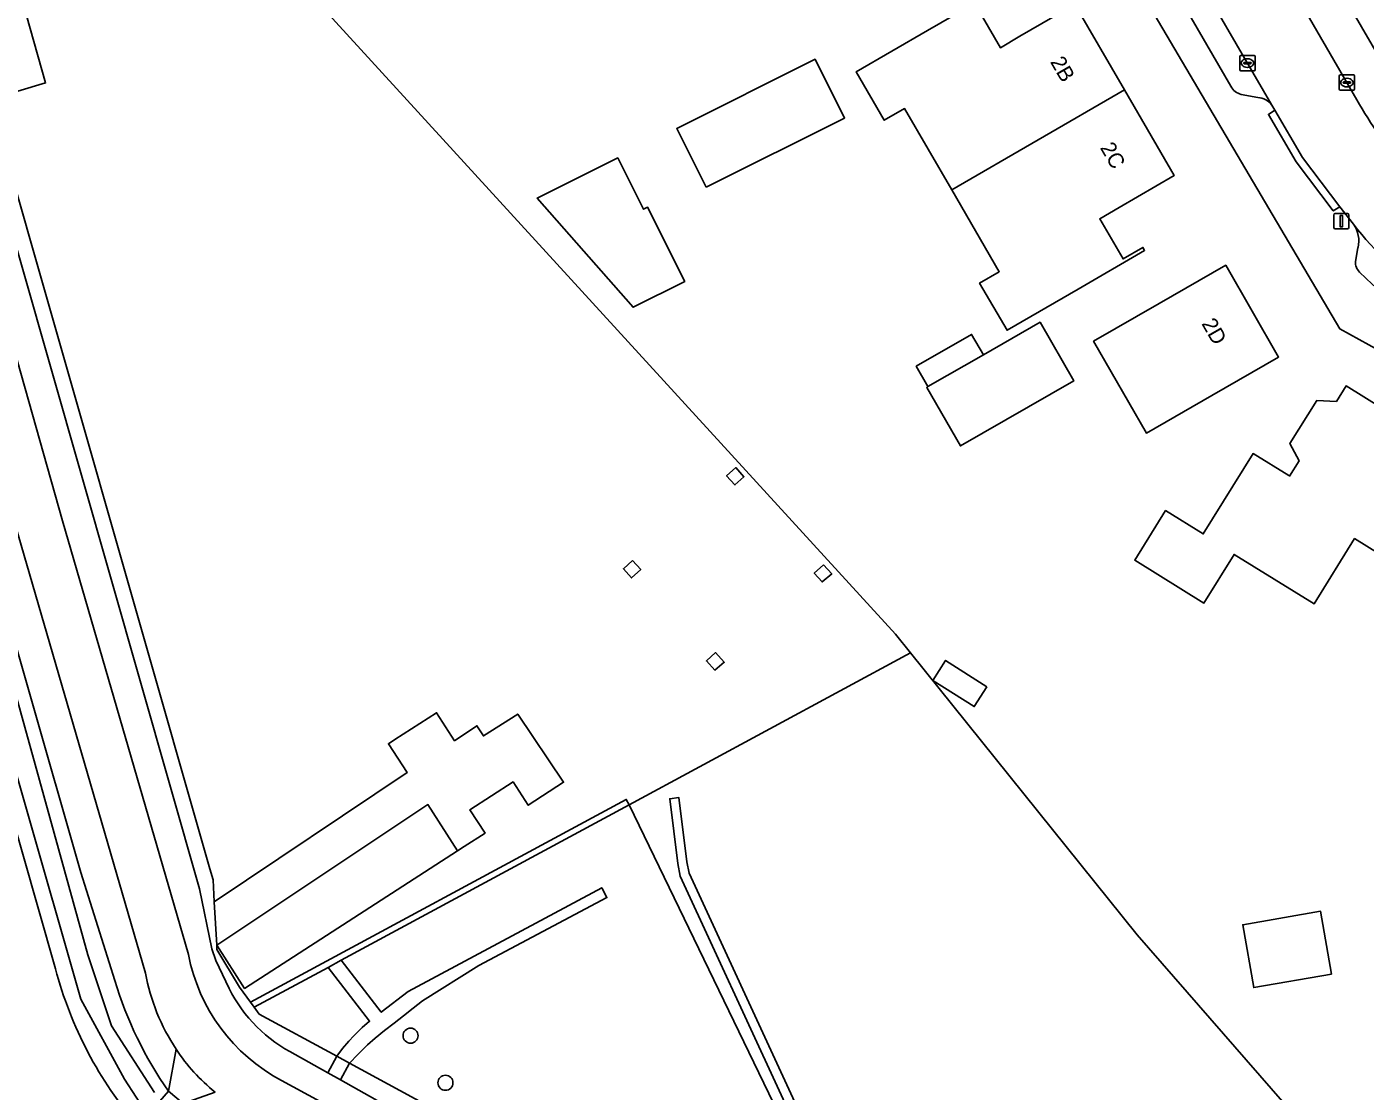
# Model space of a CAD drawing. Extents: x 157320 to 158835, y 386650 to 388491.
# Drawn here: x 157506.5 to 157593.5, y 387523.2 to 387592.4 of the extents above; entities that cross this region are included whole.
import ezdxf

# ---------------------------------------------------------------- set-up
doc = ezdxf.new("R2010")
doc.units = 0
for name, color, linetype in [('IMGEO_Boom', 7, 'Continuous'), ('IMGEO_Dek', 7, 'Continuous'), ('IMGEO_Erf', 7, 'Continuous'), ('IMGEO_Fietspad_gesloten', 7, 'Continuous'), ('IMGEO_Groenvoorziening', 7, 'Continuous'), ('IMGEO_Haag', 7, 'Continuous'), ('IMGEO_Hoogspanningsmast', 7, 'Continuous'), ('IMGEO_Kolk', 7, 'Continuous'), ('IMGEO_Lichtmast', 7, 'Continuous'), ('IMGEO_Oever', 7, 'Continuous'), ('IMGEO_Pand', 7, 'Continuous'), ('IMGEO_Pand_nummerreeks', 7, 'Continuous'), ('IMGEO_Parkeervlak_open', 7, 'Continuous'), ('IMGEO_Rijbaan_lokaal_open', 7, 'Continuous'), ('IMGEO_Voetpad_halfverhard', 7, 'Continuous'), ('IMGEO_Voetpad_open', 7, 'Continuous'), ('IMGEO_Waterloop', 7, 'Continuous')]:
    doc.layers.add(name, color=color, linetype=linetype)

msp = doc.modelspace()

# ---------------------------------------------------------------- linework, layer by layer
at = {"layer": 'IMGEO_Boom'}
for centre in [(157531.423, 387526.785), (157533.692, 387523.72)]:
    msp.add_circle(centre, 0.489, dxfattribs=at)
at = {"layer": 'IMGEO_Dek'}
msp.add_lwpolyline([(157516.641, 387522.378), (157515.678, 387523.169), (157513.711, 387520.886), (157514.654, 387520.087)], close=True, dxfattribs=at)
at = {"layer": 'IMGEO_Erf'}
for points in [[(157691.95, 387619.773), (157696.06, 387616.975), (157697.238, 387618.697), (157707.692, 387624.565), (157709.303, 387625.45), (157695.172, 387652.085), (157692.4, 387657.299), (157692.336, 387657.419), (157689.915, 387661.997), (157689.894, 387662.037), (157688.503, 387664.651), (157680.127, 387680.393), (157678.819, 387682.868), (157676.207, 387683.552), (157665.792, 387678.165), (157639.374, 387664.995), (157633.991, 387662.311), (157634.079, 387662.144), (157617.129, 387653.586), (157570.984, 387630.438), (157573.399, 387626.195), (157573.576, 387626.3), (157595.2, 387589.106)], [(157615.927, 387559.839), (157611.374, 387562.193), (157605.111, 387565.47), (157601.282, 387567.578), (157591.851, 387572.768), (157565.719, 387617.13), (157560.875, 387625.389), (157552.086, 387621.025), (157523.261, 387606.675), (157516.796, 387603.48), (157517.241, 387602.962), (157517.52, 387602.638), (157562.957, 387552.907), (157563.938, 387551.687), (157578.677, 387533.351), (157589.022, 387521.485)]]:
    msp.add_lwpolyline(points, dxfattribs=at)
for points in [[(157574.84, 387575.368), (157570.217, 387572.686), (157568.436, 387575.756), (157569.711, 387576.495), (157566.627, 387581.811), (157563.553, 387587.11), (157562.235, 387586.345), (157560.405, 387589.5), (157565.052, 387592.196), (157569.376, 387594.705), (157569.497, 387594.497), (157568.227, 387593.76), (157569.787, 387591.071), (157571.06, 387591.81), (157574.627, 387593.879), (157577.853, 387588.319), (157581.086, 387582.748), (157577.511, 387580.674), (157576.247, 387579.941), (157577.762, 387577.33), (157579.049, 387578.077), (157579.164, 387577.877)], [(157550.652, 387581.99), (157548.737, 387585.817), (157557.733, 387590.32), (157559.648, 387586.492)], [(157545.897, 387574.176), (157542.213, 387578.373), (157539.661, 387581.28), (157544.896, 387583.9), (157546.571, 387580.554), (157546.839, 387580.688), (157549.257, 387575.858)], [(157579.281, 387565.996), (157575.843, 387571.973), (157580.105, 387574.425), (157584.439, 387576.918), (157587.877, 387570.941), (157583.543, 387568.448)], [(157567.187, 387565.155), (157564.993, 387568.969), (157565.075, 387569.016), (157564.312, 387570.343), (157567.914, 387572.415), (157568.677, 387571.088), (157572.361, 387573.207), (157574.555, 387569.393)], [(157590.189, 387554.874), (157584.985, 387558.099), (157583.02, 387554.928), (157578.525, 387557.714), (157580.532, 387560.953), (157582.98, 387559.435), (157586.222, 387564.665), (157588.541, 387563.228), (157588.597, 387563.193), (157589.209, 387564.179), (157588.606, 387565.306), (157590.369, 387568.119), (157591.637, 387568.041), (157592.273, 387569.062), (157599.509, 387564.55), (157595.301, 387557.759), (157595.224, 387557.636), (157592.823, 387559.124)], [(157568.905, 387549.493), (157568.084, 387548.201), (157565.401, 387549.905), (157566.222, 387551.197)], [(157591.315, 387530.787), (157586.261, 387529.911), (157585.552, 387534.004), (157590.605, 387534.88)]]:
    msp.add_lwpolyline(points, close=True, dxfattribs=at)
at = {"layer": 'IMGEO_Fietspad_gesloten'}
for points in [[(157516.971, 387532.064), (157508.785, 387560.294), (157500.443, 387589.806), (157500, 387591.375), (157499.062, 387594.694), (157496.326, 387593.332), (157496.599, 387592.363), (157500, 387580.292), (157505.895, 387559.368), (157514.185, 387530.857)], [(157591.688, 387487.156), (157567.234, 387500), (157562.466, 387502.494), (157560.04, 387503.764), (157523.034, 387523.867)]]:
    msp.add_lwpolyline(points, dxfattribs=at)
for centre, radius, start, end in [((157528.603, 387534.327), 11.851, 191.01011, 241.96765), ((157527.107, 387533.188), 13.131, 190.22565, 213.69194), ((157526.407, 387532.626), 12.237, 213.32289, 231.01144)]:
    msp.add_arc(centre, radius, start, end, dxfattribs=at)
at = {"layer": 'IMGEO_Groenvoorziening'}
for points in [[(157505.447, 387596.715), (157507.682, 387588.774), (157504.068, 387587.703), (157518.367, 387537.647), (157518.575, 387536.918), (157518.66, 387535.497), (157531.2, 387543.906), (157529.985, 387545.774), (157530.405, 387546.047), (157533.111, 387547.796), (157534.287, 387545.976), (157535.74, 387546.951), (157536.157, 387546.293), (157538.399, 387547.714), (157541.378, 387543.272), (157539.073, 387541.782), (157538.091, 387543.3), (157535.287, 387541.488), (157536.271, 387539.971), (157534.904, 387539.087), (157534.478, 387538.812), (157520.629, 387529.861), (157518.829, 387532.681), (157518.828, 387532.4), (157520.303, 387529.939), (157521.015, 387528.96), (157545.454, 387542.159), (157545.644, 387541.807), (157563.938, 387551.687), (157562.957, 387552.907), (157517.52, 387602.638)], [(157514.185, 387530.857), (157505.895, 387559.368), (157500, 387580.292), (157496.599, 387592.363), (157495.024, 387591.79), (157487.185, 387587.738), (157493.832, 387573.936), (157496.966, 387566.387)], [(157504.068, 387587.703), (157503.329, 387590.598), (157502.284, 387590.315), (157517.693, 387536.339), (157518.504, 387532.425), (157518.751, 387531.667), (157519.622, 387529.854)], [(157523.925, 387525.567), (157526.035, 387524.375), (157526.618, 387525.452), (157521.573, 387528.193), (157521.252, 387528.634), (157521.015, 387528.96), (157520.303, 387529.939), (157518.828, 387532.4), (157518.829, 387532.681), (157518.66, 387535.497), (157518.575, 387536.918), (157518.367, 387537.647), (157504.068, 387587.703)], [(157495.631, 387586.164), (157495.64, 387586.142), (157498.18, 387578.557), (157500, 387572.215), (157509.989, 387537.41), (157512.184, 387530.373)], [(157508.323, 387531.137), (157501.81, 387553.966)], [(157515.678, 387523.169), (157516.182, 387525.904)]]:
    msp.add_lwpolyline(points, dxfattribs=at)
for points in [[(157552.572, 387563.751), (157553.108, 387563.156), (157552.514, 387562.621), (157551.978, 387563.215)], [(157545.861, 387557.701), (157546.397, 387557.107), (157545.803, 387556.571), (157545.267, 387557.166)], [(157558.276, 387557.423), (157558.812, 387556.828), (157558.185, 387556.312), (157557.674, 387556.881)], [(157578.677, 387533.351), (157563.938, 387551.687), (157545.644, 387541.807), (157560.567, 387510.96), (157561.65, 387508.034), (157562.148, 387506.865), (157584.845, 387519.054), (157585.187, 387519.238), (157589.022, 387521.485)], [(157551.264, 387551.707), (157551.825, 387551.085), (157551.206, 387550.576), (157550.67, 387551.171)], [(157545.644, 387541.807), (157545.454, 387542.159), (157521.015, 387528.96), (157521.252, 387528.634), (157526.056, 387531.229), (157526.919, 387531.695)], [(157562.097, 387508.712), (157548.956, 387537.172), (157548.809, 387537.996), (157548.284, 387542.198), (157548.879, 387542.272), (157549.402, 387538.086), (157549.533, 387537.353), (157562.642, 387508.963)], [(157548.284, 387542.198), (157548.809, 387537.996), (157548.956, 387537.172), (157562.097, 387508.712), (157562.642, 387508.963), (157549.533, 387537.353), (157549.402, 387538.086), (157548.879, 387542.272)], [(157545.644, 387541.807), (157526.919, 387531.695), (157529.516, 387528.312), (157531.269, 387529.657), (157543.856, 387536.406), (157544.195, 387535.775), (157535.868, 387531.342), (157532.195, 387529.057), (157531.582, 387528.569), (157530.969, 387528.08), (157530.357, 387527.592), (157529.737, 387527.116), (157529.129, 387526.628), (157528.62, 387526.182), (157527.991, 387525.564), (157527.453, 387524.998), (157560.897, 387506.823), (157561.65, 387508.034), (157560.567, 387510.96)], [(157526.056, 387531.229), (157521.252, 387528.634), (157521.573, 387528.193), (157526.618, 387525.452), (157527.005, 387525.946), (157527.404, 387526.428), (157527.724, 387526.778), (157528.284, 387527.314), (157528.755, 387527.728)], [(157526.871, 387523.904), (157527.453, 387524.998), (157526.618, 387525.452), (157526.035, 387524.375)], [(157560.897, 387506.823), (157527.453, 387524.998), (157526.871, 387523.904), (157529.592, 387522.367), (157560.285, 387505.838)]]:
    msp.add_lwpolyline(points, close=True, dxfattribs=at)
for centre, radius, start, end in [((157533.49, 387537.823), 26.04, 194.87871, 220.57477), ((157527.107, 387533.188), 13.131, 190.22565, 213.69194), ((157536.623, 387537.777), 25.536, 196.85424, 214.8933), ((157528.136, 387534.097), 9.513, 206.48941, 243.72403)]:
    msp.add_arc(centre, radius, start, end, dxfattribs=at)
at = {"layer": 'IMGEO_Haag'}
for points in [[(157504.068, 387587.703), (157503.329, 387590.598), (157502.284, 387590.315), (157517.693, 387536.339), (157518.504, 387532.425), (157518.751, 387531.667), (157519.622, 387529.854)], [(157523.925, 387525.567), (157526.035, 387524.375), (157526.618, 387525.452), (157521.573, 387528.193), (157521.252, 387528.634), (157521.015, 387528.96), (157520.303, 387529.939), (157518.828, 387532.4), (157518.829, 387532.681), (157518.66, 387535.497), (157518.575, 387536.918), (157518.367, 387537.647), (157504.068, 387587.703)]]:
    msp.add_lwpolyline(points, dxfattribs=at)
for points in [[(157545.644, 387541.807), (157545.454, 387542.159), (157521.015, 387528.96), (157521.252, 387528.634), (157526.056, 387531.229), (157526.919, 387531.695)], [(157548.284, 387542.198), (157548.809, 387537.996), (157548.956, 387537.172), (157562.097, 387508.712), (157562.642, 387508.963), (157549.533, 387537.353), (157549.402, 387538.086), (157548.879, 387542.272)], [(157560.897, 387506.823), (157527.453, 387524.998), (157526.871, 387523.904), (157529.592, 387522.367), (157560.285, 387505.838)]]:
    msp.add_lwpolyline(points, close=True, dxfattribs=at)
msp.add_arc((157528.136, 387534.097), 9.513, 206.48941, 243.72403, dxfattribs=at)
at = {"layer": 'IMGEO_Hoogspanningsmast'}
for points in [[(157551.978, 387563.215), (157552.514, 387562.621), (157553.108, 387563.156), (157552.572, 387563.751)], [(157545.861, 387557.701), (157545.267, 387557.166), (157545.803, 387556.571), (157546.397, 387557.107)], [(157558.276, 387557.423), (157557.674, 387556.881), (157558.185, 387556.312), (157558.812, 387556.828)], [(157550.67, 387551.171), (157551.206, 387550.576), (157551.825, 387551.085), (157551.264, 387551.707)]]:
    msp.add_lwpolyline(points, close=True, dxfattribs=at)
at = {"layer": 'IMGEO_Kolk'}
for p, q in [((157585.355, 387589.645), (157585.355, 387590.497)), ((157585.43, 387590.571), (157586.282, 387590.571)), ((157585.614, 387590.065), (157585.614, 387590.077)), ((157586.052, 387590.028), (157585.654, 387590.028)), ((157585.657, 387590.114), (157586.055, 387590.114)), ((157585.843, 387590.351), (157585.868, 387590.351)), ((157586.098, 387590.077), (157586.098, 387590.065)), ((157586.356, 387590.497), (157586.356, 387589.645)), ((157586.282, 387589.571), (157585.43, 387589.571)), ((157585.866, 387589.791), (157585.841, 387589.791)), ((157591.821, 387588.376), (157591.821, 387589.228)), ((157591.896, 387589.302), (157592.748, 387589.302)), ((157592.309, 387589.082), (157592.334, 387589.082)), ((157592.822, 387589.228), (157592.822, 387588.376)), ((157592.748, 387588.302), (157591.896, 387588.302)), ((157592.08, 387588.796), (157592.08, 387588.808)), ((157592.518, 387588.759), (157592.12, 387588.759)), ((157592.123, 387588.845), (157592.521, 387588.845)), ((157592.332, 387588.522), (157592.307, 387588.522)), ((157592.564, 387588.808), (157592.564, 387588.796))]:
    msp.add_line(p, q, dxfattribs=at)
for points in [[(157585.355, 387589.645), (157585.355, 387590.497)], [(157585.43, 387590.571), (157586.282, 387590.571)], [(157586.356, 387590.497), (157586.356, 387589.645)], [(157586.282, 387589.571), (157585.43, 387589.571)], [(157591.821, 387588.376), (157591.821, 387589.228)], [(157591.896, 387589.302), (157592.748, 387589.302)], [(157592.822, 387589.228), (157592.822, 387588.376)], [(157592.748, 387588.302), (157591.896, 387588.302)]]:
    msp.add_lwpolyline(points, dxfattribs=at)
for centre, radius, start, end in [((157585.432, 387590.495), 0.0765, 91.55205, 178.44795), ((157585.432, 387590.495), 0.0765, 91.55205, 178.44795), ((157585.654, 387590.074), 0.0403, 85.87752, 175.75265), ((157585.651, 387590.064), 0.0366, 178.93798, 274.71019), ((157586.055, 387590.071), 0.043, 264.86636, 352.45326), ((157586.059, 387590.076), 0.0386, 1.73085, 96.63898), ((157586.28, 387590.495), 0.0765, 1.55205, 88.44795), ((157586.28, 387590.495), 0.0765, 1.55205, 88.44795), ((157585.432, 387589.647), 0.0765, 181.55205, 268.44795), ((157585.432, 387589.647), 0.0765, 181.55205, 268.44795), ((157586.28, 387589.647), 0.0765, 271.55205, 358.44795), ((157586.28, 387589.647), 0.0765, 271.55205, 358.44795), ((157591.898, 387589.226), 0.0765, 91.55205, 178.44795), ((157591.898, 387589.226), 0.0765, 91.55205, 178.44795), ((157592.746, 387589.226), 0.0765, 1.55205, 88.44795), ((157592.746, 387589.226), 0.0765, 1.55205, 88.44795), ((157591.898, 387588.378), 0.0765, 181.55205, 268.44795), ((157591.898, 387588.378), 0.0765, 181.55205, 268.44795), ((157592.12, 387588.805), 0.0403, 85.87752, 175.75265), ((157592.117, 387588.795), 0.0366, 178.93798, 274.71019), ((157592.521, 387588.802), 0.043, 264.86636, 352.45326), ((157592.525, 387588.807), 0.0386, 1.73085, 96.63898), ((157592.746, 387588.378), 0.0765, 271.55205, 358.44795), ((157592.746, 387588.378), 0.0765, 271.55205, 358.44795)]:
    msp.add_arc(centre, radius, start, end, dxfattribs=at)
for centre, major_axis, ratio, start_param, end_param in [((157585.842, 387590.071), (-0.387, 0.002), 0.722429, 4.712389, 7.853982), ((157585.867, 387590.071), (-0.39, 0.002), 0.717154, 1.570796, 4.712389), ((157592.308, 387588.802), (-0.387, 0.002), 0.722429, 4.712389, 7.853982), ((157592.333, 387588.802), (-0.39, 0.002), 0.717154, 1.570796, 4.712389)]:
    msp.add_ellipse(centre, major_axis=major_axis, ratio=ratio, start_param=start_param, end_param=end_param, dxfattribs=at)
at = {"layer": 'IMGEO_Lichtmast'}
for p, q in [((157591.464, 387579.381), (157591.464, 387580.181)), ((157591.464, 387580.181), (157591.464, 387579.381)), ((157591.564, 387580.281), (157592.354, 387580.281)), ((157592.354, 387580.281), (157591.564, 387580.281)), ((157592.454, 387580.181), (157592.454, 387579.381)), ((157592.454, 387579.381), (157592.454, 387580.181)), ((157592.354, 387579.281), (157591.564, 387579.281)), ((157591.564, 387579.281), (157592.354, 387579.281))]:
    msp.add_line(p, q, dxfattribs=at)
msp.add_lwpolyline([(157591.884, 387580.156), (157592.034, 387580.156), (157592.034, 387579.406), (157591.884, 387579.406), (157591.884, 387580.156)], dxfattribs=at)
for centre, start, end in [((157591.564, 387580.181), 90, 180), ((157591.564, 387580.181), 90, 180), ((157592.354, 387580.181), 0, 90), ((157592.354, 387580.181), 360, 90), ((157591.564, 387579.381), 180, 270), ((157591.564, 387579.381), 180, 270), ((157592.354, 387579.381), 270, 0), ((157592.354, 387579.381), 270, 0)]:
    msp.add_arc(centre, 0.1, start, end, dxfattribs=at)
at = {"layer": 'IMGEO_Oever'}
for points in [[(157512.184, 387530.373), (157509.989, 387537.41), (157500, 387572.215), (157498.18, 387578.557), (157495.64, 387586.142), (157495.631, 387586.164)], [(157490.695, 387584.422), (157493.695, 387576.842), (157498.325, 387566.184), (157500, 387560.312), (157501.131, 387556.348), (157500, 387555.822), (157485.651, 387549.15), (157490.767, 387549.197), (157500, 387553.184), (157501.81, 387553.966), (157508.323, 387531.137)], [(157502.894, 387559.241), (157510.425, 387532.052), (157511.97, 387527.418), (157514.77, 387523.092)], [(157514.337, 387521.613), (157512.82, 387523.961), (157509.981, 387529.156), (157502.624, 387554.799)], [(157556.551, 387500), (157537.144, 387510.244), (157519.132, 387520.362), (157517.828, 387521.297), (157516.641, 387522.378), (157515.678, 387523.169)]]:
    msp.add_lwpolyline(points, dxfattribs=at)
for centre, radius, start, end in [((157533.49, 387537.823), 26.04, 194.87871, 220.57477), ((157536.623, 387537.777), 25.536, 196.85424, 214.8933)]:
    msp.add_arc(centre, radius, start, end, dxfattribs=at)
at = {"layer": 'IMGEO_Pand'}
for points in [[(157566.627, 387581.811), (157577.853, 387588.319), (157574.627, 387593.879), (157571.06, 387591.81), (157569.787, 387591.071), (157568.227, 387593.76), (157569.497, 387594.497), (157569.376, 387594.705), (157565.052, 387592.196), (157560.405, 387589.5), (157562.235, 387586.345), (157563.553, 387587.11)], [(157550.652, 387581.99), (157559.648, 387586.492), (157557.733, 387590.32), (157548.737, 387585.817)], [(157566.627, 387581.811), (157569.711, 387576.495), (157568.436, 387575.756), (157570.217, 387572.686), (157574.84, 387575.368), (157579.164, 387577.877), (157579.049, 387578.077), (157577.762, 387577.33), (157576.247, 387579.941), (157577.511, 387580.674), (157581.086, 387582.748), (157577.853, 387588.319)], [(157544.896, 387583.9), (157539.661, 387581.28), (157542.213, 387578.373), (157545.897, 387574.176), (157549.257, 387575.858), (157546.839, 387580.688), (157546.571, 387580.554)], [(157583.543, 387568.448), (157587.877, 387570.941), (157584.439, 387576.918), (157580.105, 387574.425), (157575.843, 387571.973), (157579.281, 387565.996)], [(157574.555, 387569.393), (157572.361, 387573.207), (157568.677, 387571.088), (157565.075, 387569.016), (157564.993, 387568.969), (157567.187, 387565.155)], [(157568.677, 387571.088), (157567.914, 387572.415), (157564.312, 387570.343), (157565.075, 387569.016)], [(157599.509, 387564.55), (157592.273, 387569.062), (157591.637, 387568.041), (157590.369, 387568.119), (157588.606, 387565.306), (157589.209, 387564.179), (157588.597, 387563.193), (157588.541, 387563.228), (157586.222, 387564.665), (157582.98, 387559.435), (157580.532, 387560.953), (157578.525, 387557.714), (157583.02, 387554.928), (157584.985, 387558.099), (157590.189, 387554.874), (157592.823, 387559.124), (157595.224, 387557.636), (157595.301, 387557.759)], [(157568.905, 387549.493), (157566.222, 387551.197), (157565.401, 387549.905), (157568.084, 387548.201)], [(157518.829, 387532.681), (157520.629, 387529.861), (157534.478, 387538.812), (157532.555, 387541.824)], [(157586.261, 387529.911), (157591.315, 387530.787), (157590.605, 387534.88), (157585.552, 387534.004)]]:
    msp.add_lwpolyline(points, close=True, dxfattribs=at)
at = {"layer": 'IMGEO_Parkeervlak_open'}
for points in [[(157587.448, 387587.329), (157581.569, 387597.46)], [(157581.413, 387594.388), (157584.772, 387588.568)], [(157585.455, 387588.031), (157586.533, 387587.835)], [(157593.043, 387578.059), (157592.883, 387577.146)]]:
    msp.add_lwpolyline(points, dxfattribs=at)
for centre, radius, start, end in [((157585.659, 387588.993), 0.984, 205.61546, 258.03304), ((157586.394, 387586.504), 1.339, 38.06909, 84.04524), ((157614.229, 387596.538), 27.373, 218.27925, 246.9215), ((157591.245, 387578.492), 1.85, 346.45056, 36.00989), ((157593.699, 387577.078), 0.819, 175.22356, 227.70347), ((157617.408, 387600.895), 34.424, 225.19124, 240.23217)]:
    msp.add_arc(centre, radius, start, end, dxfattribs=at)
at = {"layer": 'IMGEO_Rijbaan_lokaal_open'}
msp.add_lwpolyline([(157592.972, 387587.676), (157585.163, 387601.178), (157569.171, 387628.871), (157564.568, 387626.593), (157566.086, 387623.997), (157577.059, 387605.232), (157579.379, 387601.234), (157579.498, 387601.029), (157581.434, 387597.692), (157581.569, 387597.46), (157587.448, 387587.329), (157587.637, 387587.005), (157589.426, 387583.921), (157591.856, 387580.724), (157592.741, 387579.58)], dxfattribs=at)
for centre, radius, start, end in [((157617.417, 387601.541), 28.104, 209.5603, 220.74926), ((157614.229, 387596.538), 27.373, 218.27925, 246.9215)]:
    msp.add_arc(centre, radius, start, end, dxfattribs=at)
at = {"layer": 'IMGEO_Voetpad_halfverhard'}
for points in [[(157519.622, 387529.854), (157518.751, 387531.667), (157518.504, 387532.425), (157517.693, 387536.339), (157502.284, 387590.315), (157500.443, 387589.806), (157508.785, 387560.294), (157516.971, 387532.064)], [(157562.778, 387504.495), (157560.285, 387505.838), (157529.592, 387522.367), (157526.871, 387523.904), (157526.035, 387524.375), (157523.925, 387525.567)], [(157523.034, 387523.867), (157560.04, 387503.764), (157562.466, 387502.494)]]:
    msp.add_lwpolyline(points, dxfattribs=at)
for centre, radius, start, end in [((157528.603, 387534.327), 11.851, 191.01011, 241.96765), ((157528.136, 387534.097), 9.513, 206.48941, 243.72403)]:
    msp.add_arc(centre, radius, start, end, dxfattribs=at)
at = {"layer": 'IMGEO_Voetpad_open'}
for points in [[(157573.576, 387626.3), (157573.399, 387626.195), (157570.984, 387630.438), (157568.84, 387629.444), (157569.171, 387628.871), (157585.163, 387601.178), (157592.972, 387587.676)], [(157566.086, 387623.997), (157564.568, 387626.593), (157564.234, 387627.164), (157560.875, 387625.389), (157565.719, 387617.13), (157591.851, 387572.768), (157601.282, 387567.578), (157605.111, 387565.47), (157611.374, 387562.193), (157615.927, 387559.839)], [(157595.2, 387589.106), (157573.576, 387626.3)], [(157501.782, 387596.049), (157500, 387595.162), (157499.062, 387594.694), (157500, 387591.375), (157500.443, 387589.806), (157502.284, 387590.315), (157503.329, 387590.598), (157504.068, 387587.703), (157507.682, 387588.774), (157505.447, 387596.715), (157502.03, 387595.002), (157502.624, 387592.787), (157501.657, 387592.501), (157501.241, 387593.925)], [(157584.772, 387588.568), (157581.413, 387594.388)], [(157586.533, 387587.835), (157585.455, 387588.031)], [(157592.741, 387579.58), (157591.856, 387580.724), (157591.43, 387580.454), (157589.015, 387583.636), (157587.218, 387586.733), (157587.637, 387587.005), (157587.448, 387587.329)], [(157592.883, 387577.146), (157593.043, 387578.059)], [(157516.182, 387525.904), (157515.678, 387523.169), (157516.641, 387522.378), (157518.708, 387523.115)]]:
    msp.add_lwpolyline(points, dxfattribs=at)
for points in [[(157587.637, 387587.005), (157587.218, 387586.733), (157589.015, 387583.636), (157591.43, 387580.454), (157591.856, 387580.724), (157589.426, 387583.921)], [(157538.399, 387547.714), (157536.157, 387546.293), (157535.74, 387546.951), (157534.287, 387545.976), (157533.111, 387547.796), (157530.405, 387546.047), (157529.985, 387545.774), (157531.2, 387543.906), (157518.66, 387535.497), (157518.829, 387532.681), (157532.555, 387541.824), (157534.478, 387538.812), (157534.904, 387539.087), (157536.271, 387539.971), (157535.287, 387541.488), (157538.091, 387543.3), (157539.073, 387541.782), (157541.378, 387543.272)], [(157532.195, 387529.057), (157535.868, 387531.342), (157544.195, 387535.775), (157543.856, 387536.406), (157531.269, 387529.657), (157529.516, 387528.312), (157526.919, 387531.695), (157526.056, 387531.229), (157528.755, 387527.728), (157528.284, 387527.314), (157527.724, 387526.778), (157527.404, 387526.428), (157527.005, 387525.946), (157526.618, 387525.452), (157527.453, 387524.998), (157527.991, 387525.564), (157528.62, 387526.182), (157529.129, 387526.628), (157529.737, 387527.116), (157530.357, 387527.592), (157530.969, 387528.08), (157531.582, 387528.569)], [(157513.711, 387520.886), (157514.654, 387520.087), (157516.641, 387522.378), (157515.678, 387523.169)]]:
    msp.add_lwpolyline(points, close=True, dxfattribs=at)
for centre, radius, start, end in [((157585.659, 387588.993), 0.984, 205.61546, 258.03304), ((157586.394, 387586.504), 1.339, 38.06909, 84.04524), ((157617.417, 387601.541), 28.104, 209.5603, 220.74926), ((157591.245, 387578.492), 1.85, 346.45056, 36.00989), ((157593.699, 387577.078), 0.819, 175.22356, 227.70347), ((157617.408, 387600.895), 34.424, 225.19124, 240.23217), ((157526.407, 387532.626), 12.237, 213.32289, 231.01144)]:
    msp.add_arc(centre, radius, start, end, dxfattribs=at)
at = {"layer": 'IMGEO_Waterloop'}
for points in [[(157514.77, 387523.092), (157511.97, 387527.418), (157510.425, 387532.052), (157502.894, 387559.241)], [(157502.624, 387554.799), (157509.981, 387529.156), (157512.82, 387523.961), (157514.337, 387521.613)]]:
    msp.add_lwpolyline(points, dxfattribs=at)

# ---------------------------------------------------------------- texts
at = {"layer": 'IMGEO_Pand_nummerreeks'}
for s, rotation, p in [('2B', 300.12591, (157573, 387590.148)), ('2C', 300.12591, (157576.241, 387584.561)), ('2D', 299.90819, (157582.842, 387573.115))]:
    msp.add_text(s, height=1, rotation=rotation, dxfattribs=at).set_placement(p)

doc.saveas('drawing.dxf')
